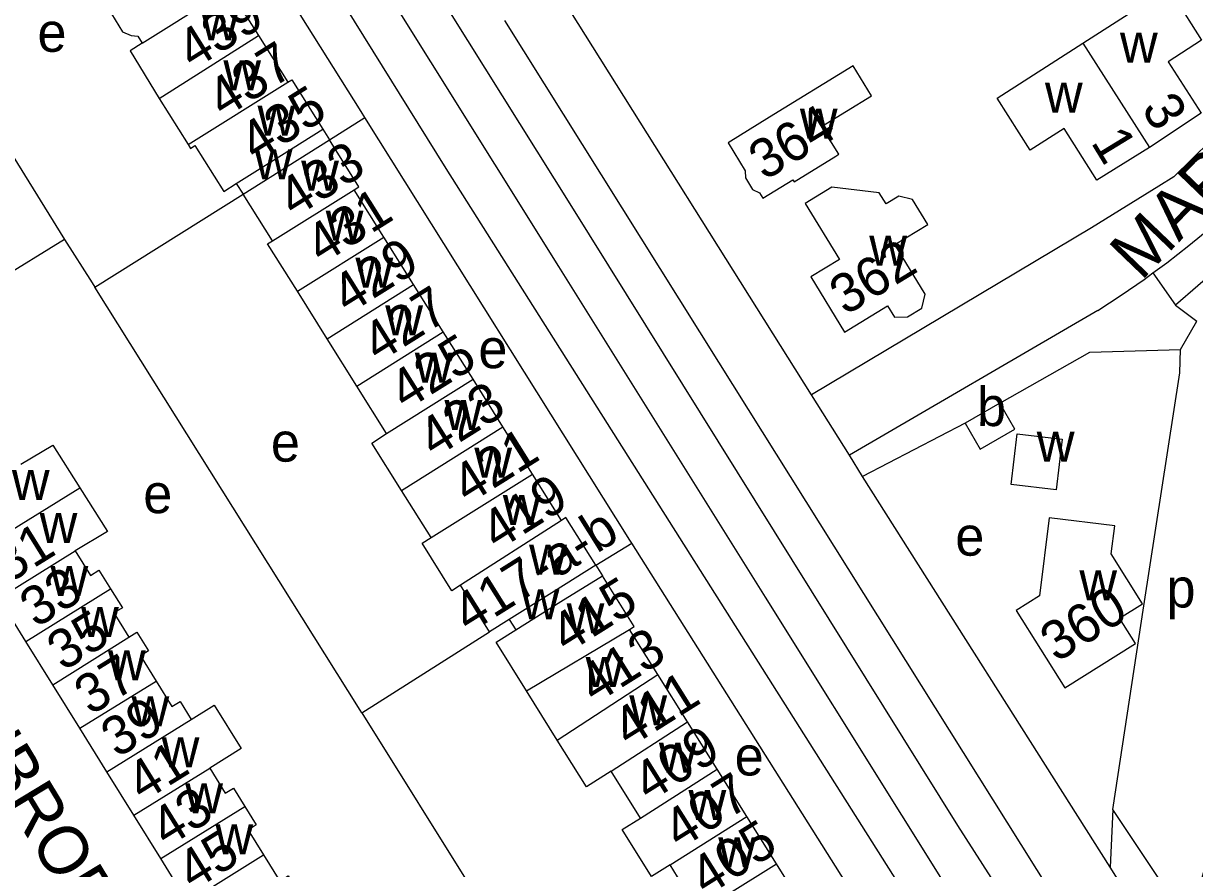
# Model space of a CAD drawing. Extents: x 159294 to 161936, y 384538 to 386517.
# Drawn here: x 160043.2 to 160163.1, y 385117.4 to 385204 of the extents above; entities that cross this region are included whole.
import ezdxf

# ---------------------------------------------------------------- set-up
doc = ezdxf.new("R2010")
doc.units = 0
for name, color, linetype in [('BLT_Basislijn', 7, 'Continuous'), ('BLT_Bebouwing', 7, 'Continuous'), ('BLT_Centroide', 7, 'Continuous'), ('BLT_Huisnummer', 7, 'Continuous'), ('BLT_Huisnummer_ tussenligend', 7, 'Continuous'), ('BLT_Huisnummer_reeks', 7, 'Continuous'), ('BLT_Onderdoorgang_en_onderverdeling', 7, 'Continuous'), ('BLT_Onderverdeling_panden', 7, 'Continuous'), ('BLT_Straatnaam', 7, 'Continuous')]:
    doc.layers.add(name, color=color, linetype=linetype)

msp = doc.modelspace()

# ---------------------------------------------------------------- linework, layer by layer
at = {"layer": 'BLT_Basislijn'}
for p, q in [((160123.91, 385165.92), (160055.13, 385275.51)), ((160014.86, 385234.31), (160047.44, 385181.82)), ((160114.43, 385169.25), (160092.51, 385204.26)), ((160074.57, 385192.03), (160078.17, 385194.33)), ((160050.53, 385176.96), (160065.71, 385186.48)), ((160159.48, 385187.29), (160152.59, 385183.02)), ((160152.59, 385183.02), (160123.91, 385165.92)), ((160047.44, 385181.82), (160035.74, 385174.63)), ((160153.22, 385174.54), (160127.79, 385159.73)), ((160161.2, 385175.11), (160163.38, 385173.46)), ((160148.41, 385115.02), (160114.43, 385169.25)), ((160127.79, 385159.73), (160123.91, 385165.92)), ((160139.64, 385163.02), (160129.15, 385157.56)), ((160129.15, 385157.56), (160127.79, 385159.73)), ((160154.48, 385117.55), (160129.15, 385157.56)), ((160101.84, 385148.46), (160105.52, 385150.73)), ((160077.86, 385133.36), (160090.96, 385141.65)), ((160077.86, 385133.36), (160090.01, 385113.96)), ((160154.78, 385123.44), (160154.48, 385117.55)), ((160165.43, 385100.19), (160154.48, 385117.55))]:
    msp.add_line(p, q, dxfattribs=at)
for points in [[(160023.2, 385306.06), (160043.95, 385274.42), (160058.68, 385250.12), (160099.33, 385185.2), (160138.87, 385121.82), (160162.15, 385085.51)], [(160022.04, 385296.59), (160026.02, 385293.52), (160033.81, 385282.17), (160047.54, 385260.51), (160065.42, 385231.22), (160098.02, 385179.06), (160119.16, 385145.21), (160147.09, 385100.55), (160157.45, 385083.18), (160158.18, 385078.23), (160157.58, 385077.51)], [(160032.71, 385275.17), (160038.55, 385266.12), (160086.47, 385189.1), (160155.06, 385080.65)], [(160078.17, 385194.33), (160077.79, 385194.92), (160042.4, 385251.27)], [(160168.52, 385195.61), (160161.01, 385188.23), (160159.48, 385187.29)], [(160105.52, 385150.73), (160105.33, 385151.03), (160078.17, 385194.33)], [(160227.04, 385171.55), (160221.64, 385171.25), (160201.6, 385176.26), (160191.74, 385183.39), (160181.25, 385194.29), (160180.04, 385193.71), (160177.46, 385190.98), (160173.94, 385187.26), (160169.88, 385183.09), (160165.76, 385179.05), (160161.2, 385175.11)], [(160158.87, 385178.4), (160160.29, 385179.44), (160162.55, 385181.2), (160164.77, 385183.02), (160166.93, 385184.91), (160169.04, 385186.85), (160171.09, 385188.85), (160172.49, 385190.28)], [(160047.44, 385181.82), (160050.25, 385177.4), (160050.53, 385176.96)], [(160153.22, 385174.54), (160155.62, 385176.11), (160157.98, 385177.74), (160158.87, 385178.4)], [(160158.87, 385178.4), (160161.2, 385175.11)], [(160077.86, 385133.36), (160077.7, 385133.62), (160050.53, 385176.96)], [(160161.71, 385170.57), (160163.38, 385173.46)], [(160143.19, 385165.08), (160152.42, 385170.29), (160161.71, 385170.57)], [(160154.78, 385123.44), (160157.93, 385144.32), (160161.64, 385168.18), (160161.71, 385170.57)], [(160173.64, 385155.14), (160165.38, 385121.68), (160162.67, 385112.2), (160162.27, 385112.2), (160154.78, 385123.44)], [(160141.4, 385093.82), (160141.06, 385094.36), (160105.52, 385150.73)]]:
    msp.add_lwpolyline(points, dxfattribs=at)
at = {"layer": 'BLT_Bebouwing'}
for p, q in [((160064.29, 385207.52), (160067.29, 385202.72)), ((160151.69, 385201.93), (160160.47, 385207.57)), ((160160.47, 385207.57), (160163.86, 385202.23)), ((160067.29, 385202.72), (160070.29, 385197.93)), ((160073.87, 385193.13), (160074.57, 385192.03)), ((160065.02, 385187.57), (160065.71, 385186.48)), ((160068.71, 385181.68), (160065.71, 385186.48)), ((160080.13, 385182.07), (160077.09, 385186.92)), ((160083.17, 385177.22), (160080.13, 385182.07)), ((160086.21, 385172.36), (160083.17, 385177.22)), ((160074.31, 385171.66), (160071.27, 385176.52)), ((160089.26, 385167.51), (160086.21, 385172.36)), ((160077.35, 385166.81), (160074.31, 385171.66)), ((160092.3, 385162.66), (160089.26, 385167.51)), ((160080.39, 385161.96), (160077.35, 385166.81)), ((160143.19, 385165.08), (160139.64, 385163.02)), ((160095.34, 385157.8), (160092.3, 385162.66)), ((160098.31, 385153.06), (160095.34, 385157.8)), ((160101.84, 385148.46), (160102.5, 385147.4)), ((160043.48, 385140.66), (160040.72, 385145.11)), ((160092.97, 385142.9), (160093.63, 385141.84)), ((160108.17, 385137.27), (160105.27, 385141.9)), ((160046.24, 385136.21), (160043.48, 385140.66)), ((160111.21, 385132.42), (160108.17, 385137.27)), ((160049, 385131.77), (160046.24, 385136.21)), ((160114.25, 385127.58), (160111.21, 385132.42)), ((160051.76, 385127.32), (160049, 385131.77)), ((160103.41, 385127.37), (160100.87, 385125.79)), ((160106.42, 385122.58), (160103.41, 385127.37)), ((160117.28, 385122.73), (160114.25, 385127.58)), ((160054.52, 385122.87), (160051.76, 385127.32)), ((160057.28, 385118.43), (160054.52, 385122.87)), ((160120.32, 385117.89), (160117.28, 385122.73)), ((160060.04, 385113.98), (160057.28, 385118.43)), ((160112.43, 385112.98), (160109.43, 385117.78)), ((160123.36, 385113.04), (160120.32, 385117.89))]:
    msp.add_line(p, q, dxfattribs=at)
for points in [[(160052.37, 385206.72), (160051.48, 385206.15), (160053.38, 385203.11), (160054.24, 385202.72), (160054.92, 385202.65), (160055.37, 385201.93)], [(160055.37, 385201.93), (160054.14, 385201.16), (160057.12, 385196.26)], [(160158.54, 385191.26), (160153.12, 385187.92), (160149.77, 385193.18), (160146.32, 385190.97), (160142.91, 385196.29), (160151.69, 385201.93)], [(160163.86, 385202.23), (160160.44, 385200.03), (160163.81, 385194.76), (160158.54, 385191.26)], [(160126.39, 385190.36), (160126.7, 385190.56), (160124.95, 385193.4), (160130.06, 385196.55), (160128.17, 385199.62), (160119.63, 385194.35), (160115.38, 385191.72), (160117.14, 385188.87), (160117.16, 385188.14), (160117.89, 385186.96), (160118.58, 385186.59), (160118.92, 385186.05), (160122, 385187.95), (160122.14, 385187.74), (160126.39, 385190.36)], [(160070.29, 385197.93), (160070.69, 385198.18), (160073.87, 385193.13)], [(160057.12, 385196.26), (160060.08, 385191.54)], [(160060.08, 385191.54), (160060.32, 385191.15), (160060.78, 385191.44), (160063.74, 385186.76), (160065.02, 385187.57)], [(160077.09, 385186.92), (160077.58, 385187.22), (160074.57, 385192.03)], [(160134.24, 385185.93), (160132.86, 385186.27), (160131.55, 385185.47), (160130.85, 385186.61), (160126, 385187.17), (160123.28, 385185.51), (160126.78, 385179.78), (160123.85, 385178), (160127.31, 385172.34), (160131.71, 385175.04), (160132.42, 385173.88), (160133.76, 385173.91), (160135.2, 385174.8), (160135.55, 385176.22), (160132.45, 385181.3), (160135.82, 385183.36), (160134.24, 385185.93)], [(160071.27, 385176.52), (160068.22, 385181.37), (160068.71, 385181.68)], [(160139.64, 385163.02), (160141.2, 385160.34), (160144.74, 385162.4), (160143.19, 385165.08)], [(160081.93, 385156.14), (160078.9, 385160.97), (160080.39, 385161.96)], [(160144.97, 385161.91), (160149.59, 385161.37), (160148.98, 385156.19), (160144.37, 385156.73), (160144.97, 385161.91)], [(160042.96, 385158.81), (160046.22, 385160.78), (160048.99, 385156.4)], [(160048.99, 385156.4), (160051.84, 385151.92), (160048.52, 385149.94)], [(160084.97, 385151.3), (160081.93, 385156.14)], [(160101.84, 385148.46), (160098.77, 385153.35), (160098.31, 385153.06)], [(160149.84, 385135.91), (160157.09, 385140.44), (160155.46, 385143.04), (160157.81, 385144.5), (160154.59, 385149.65), (160154.98, 385152.52), (160148.25, 385153.31), (160147.26, 385145.32), (160144.88, 385143.83), (160149.84, 385135.91)], [(160087.99, 385146.42), (160087.1, 385145.85), (160084.05, 385150.72), (160084.97, 385151.3)], [(160048.52, 385149.94), (160050.08, 385147.42), (160050.96, 385147.96), (160052.15, 385146.04)], [(160105.27, 385141.9), (160105.75, 385142.21), (160102.5, 385147.4)], [(160052.15, 385146.04), (160053.35, 385144.12), (160052.48, 385143.58), (160054.02, 385141.1)], [(160090.96, 385141.65), (160087.99, 385146.42)], [(160092.97, 385142.9), (160090.96, 385141.65)], [(160091.63, 385140.59), (160093.63, 385141.84)], [(160054.02, 385141.1), (160054.83, 385141.61), (160056.02, 385139.7), (160055.2, 385139.2), (160056.81, 385136.61)], [(160094.74, 385135.6), (160091.63, 385140.59)], [(160056.81, 385136.61), (160058.42, 385134.01), (160059.26, 385134.53), (160060.4, 385132.68)], [(160097.89, 385130.55), (160094.74, 385135.6)], [(160060.4, 385132.68), (160062.76, 385134.14), (160065.52, 385129.69), (160062.3, 385127.7)], [(160100.87, 385125.79), (160097.89, 385130.55)], [(160062.3, 385127.7), (160063.89, 385125.13), (160064.73, 385125.65), (160065.89, 385123.77)], [(160065.89, 385123.77), (160067.07, 385121.87), (160066.22, 385121.34), (160067.8, 385118.8)], [(160109.43, 385117.78), (160107.54, 385116.6), (160104.53, 385121.4), (160106.42, 385122.58)], [(160067.8, 385118.8), (160069.46, 385116.13), (160070.33, 385116.67), (160071.43, 385114.89)]]:
    msp.add_lwpolyline(points, dxfattribs=at)
at = {"layer": 'BLT_Onderdoorgang_en_onderverdeling'}
for points in [[(160065.02, 385187.57), (160069.64, 385190.47), (160073.87, 385193.13)], [(160065.71, 385186.48), (160070.33, 385189.38), (160074.57, 385192.03)], [(160101.84, 385148.46), (160097.6, 385145.8), (160092.97, 385142.9)], [(160093.63, 385141.84), (160098.26, 385144.75), (160102.5, 385147.4)]]:
    msp.add_lwpolyline(points, dxfattribs=at)
at = {"layer": 'BLT_Onderverdeling_panden'}
for p, q in [((160055.37, 385201.93), (160064.29, 385207.52)), ((160057.12, 385196.26), (160067.29, 385202.72)), ((160151.69, 385201.93), (160158.54, 385191.26)), ((160060.08, 385191.54), (160070.29, 385197.93)), ((160068.71, 385181.68), (160077.09, 385186.92)), ((160071.27, 385176.52), (160080.13, 385182.07)), ((160074.31, 385171.66), (160083.17, 385177.22)), ((160077.35, 385166.81), (160086.21, 385172.36)), ((160080.39, 385161.96), (160089.26, 385167.51)), ((160081.93, 385156.14), (160092.3, 385162.66)), ((160084.97, 385151.3), (160095.34, 385157.8)), ((160037.96, 385149.55), (160048.99, 385156.4)), ((160098.31, 385153.06), (160087.99, 385146.42)), ((160040.72, 385145.11), (160048.52, 385149.94)), ((160043.48, 385140.66), (160052.15, 385146.04)), ((160094.74, 385135.6), (160105.27, 385141.9)), ((160046.24, 385136.21), (160054.02, 385141.1)), ((160097.89, 385130.55), (160108.17, 385137.27)), ((160049, 385131.77), (160056.81, 385136.61)), ((160051.76, 385127.32), (160060.4, 385132.68)), ((160103.41, 385127.37), (160111.21, 385132.42)), ((160054.52, 385122.87), (160062.3, 385127.7)), ((160106.42, 385122.58), (160114.25, 385127.58)), ((160057.28, 385118.43), (160065.89, 385123.77)), ((160109.43, 385117.78), (160117.28, 385122.73)), ((160060.04, 385113.98), (160067.8, 385118.8)), ((160112.43, 385112.98), (160120.32, 385117.89))]:
    msp.add_line(p, q, dxfattribs=at)

# ---------------------------------------------------------------- texts
at = {"layer": 'BLT_Centroide'}
for s, p in [('e', (160044.66, 385201.05)), ('w', (160061.4, 385202.22)), ('w', (160155.5, 385199.94)), ('w', (160063.69, 385197.12)), ('w', (160147.82, 385194.82)), ('w', (160067.19, 385192.47)), ('w', (160122.72, 385192.17)), ('w', (160066.9, 385187.98)), ('w', (160071.66, 385186.84)), ('w', (160074.17, 385181.72)), ('w', (160129.83, 385179.14)), ('w', (160077.22, 385176.88)), ('w', (160080.27, 385172)), ('e', (160089.81, 385168.65)), ('w', (160083.3, 385167.16)), ('b', (160140.86, 385162.72)), ('w', (160086.34, 385162.31)), ('e', (160068.56, 385159.08)), ('w', (160146.98, 385159.06)), ('w', (160089.39, 385157.44)), ('w', (160042.04, 385155.16)), ('e', (160055.49, 385153.8)), ('w', (160092.31, 385152.59)), ('w', (160044.88, 385150.75)), ('e', (160138.64, 385149.45)), ('w', (160095, 385147.5)), ('w', (160045.99, 385145.31)), ('w', (160151.34, 385144.89)), ('p', (160160.26, 385144.14)), ('w', (160094.23, 385142.93)), ('w', (160049.12, 385141.12)), ('w', (160098.84, 385141.5)), ('w', (160051.88, 385136.69)), ('w', (160100.79, 385136)), ('w', (160054.29, 385131.97)), ('w', (160105.26, 385132.06)), ('w', (160057.38, 385127.78)), ('w', (160108.29, 385127.22)), ('e', (160116.05, 385126.94)), ('w', (160059.79, 385123.06)), ('w', (160111.32, 385122.38)), ('w', (160062.88, 385118.88)), ('w', (160114.37, 385117.53))]:
    msp.add_text(s, height=4, dxfattribs=at).set_placement(p)
at = {"layer": 'BLT_Huisnummer'}
for s, rotation, p in [('439', 32.0783, (160060.59, 385199.14)), ('435', 32.0783, (160067.01, 385189.69)), ('3', 301.4164, (160157.62, 385195.24)), ('364', 31.4164, (160119.11, 385187.8)), ('1', 301.4164, (160152.46, 385191.79)), ('433', 32.0783, (160070.94, 385183.98)), ('429', 32.0783, (160076.45, 385174.09)), ('362', 31.4164, (160127.39, 385173.99)), ('425', 32.0783, (160082.34, 385164.25)), ('421', 32.0783, (160088.74, 385154.64)), ('31', 31.8306, (160041.69, 385146.54)), ('415', 32.0783, (160098.85, 385139.36)), ('360', 32.0118, (160149, 385138.45)), ('35', 31.8274, (160047.29, 385137.56)), ('411', 32.0783, (160105.22, 385129.71)), ('39', 31.8274, (160052.82, 385128.67)), ('407', 32.0783, (160110.4, 385119.31)), ('43', 31.8267, (160057.88, 385119.49))]:
    msp.add_text(s, height=4, rotation=rotation, dxfattribs=at).set_placement(p)
at = {"layer": 'BLT_Huisnummer_ tussenligend'}
for s, rotation, p in [('437', 32.0783, (160063.71, 385194.17)), ('431', 32.0783, (160073.76, 385179.22)), ('427', 32.0783, (160079.56, 385169.14)), ('423', 32.0783, (160085.29, 385159.37)), ('419', 32.0783, (160091.73, 385149.89)), ('33', 31.8274, (160044.51, 385141.99)), ('413', 32.0783, (160101.72, 385134.18)), ('37', 31.8274, (160050.09, 385133.03)), ('409', 32.0783, (160107.29, 385124.14)), ('41', 31.8267, (160055.42, 385124.16)), ('45', 31.8297, (160060.58, 385115.07)), ('405', 32.0783, (160113.13, 385114.49))]:
    msp.add_text(s, height=4, rotation=rotation, dxfattribs=at).set_placement(p)
at = {"layer": 'BLT_Huisnummer_reeks'}
msp.add_text('417-a-b', height=4, rotation=32.0783, dxfattribs=at).set_placement((160088.83, 385141.42))
at = {"layer": 'BLT_Straatnaam'}
for s, rotation, p in [('MARTERSTRAAT', 46.1179, (160157.67, 385177.5)), ('MUSSCHENBROEKSTRAAT', 301.2251, (160019.18, 385160.88))]:
    msp.add_text(s, height=5, rotation=rotation, dxfattribs=at).set_placement(p)

doc.saveas('drawing.dxf')
